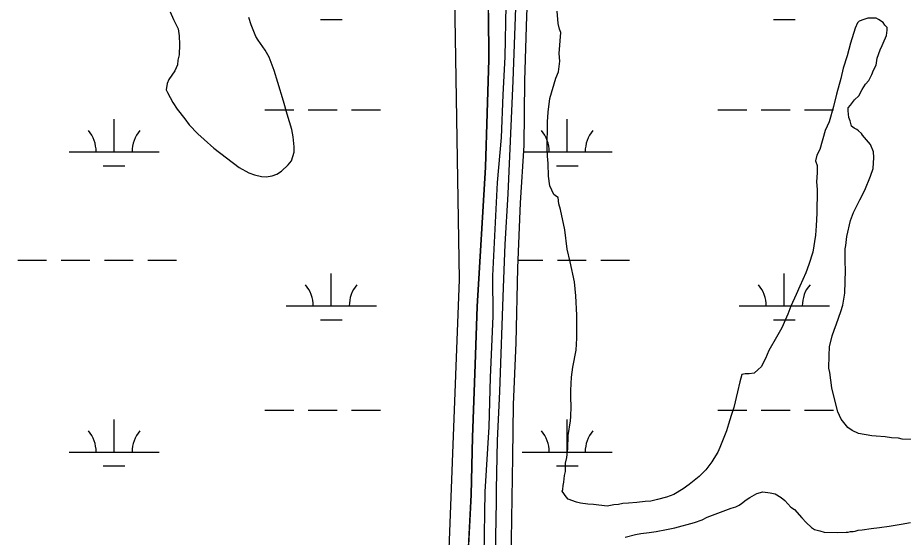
# Model space of a CAD drawing. Extents: x 3177185 to 3215018, y 812988 to 838321.
# Drawn here: x 3190614 to 3191596, y 819242 to 819818 of the extents above; entities that cross this region are included whole.
import ezdxf

# ---------------------------------------------------------------- set-up
doc = ezdxf.new("R2010")
doc.units = 0
for name, color, linetype in [('V-ROAD-CNTR', 7, 'Continuous'), ('V-SITE-VEGE', 7, 'Continuous'), ('V-TOPO-SHOR', 7, 'Continuous'), ('V-WETL-SWMP', 7, 'Continuous')]:
    doc.layers.add(name, color=color, linetype=linetype)

msp = doc.modelspace()

# ---------------------------------------------------------------- linework, layer by layer
at = {"layer": 'V-ROAD-CNTR'}
msp.add_lwpolyline([(3191143.29, 819203.13), (3191145.1, 819281.9), (3191145.08, 819295.11), (3191146.02, 819349.46), (3191148.55, 819403.76), (3191152.79, 819518.87), (3191154.38, 819566.68), (3191157.73, 819622.53), (3191163.29, 819747.76), (3191167.6, 819859.46), (3191167.86, 819880.01), (3191169.36, 819937.56), (3191169.62, 819960.77), (3191171.59, 820052.34), (3191171.65, 820069.5), (3191172.9, 820165.88), (3191177.05, 820296.8)], dxfattribs=at)
at = {"layer": 'V-SITE-VEGE'}
for p, q in [((3190783.41, 819824.24), (3190786.92, 819815.96)), ((3191135.89, 819822.66), (3191136.48, 819771.39)), ((3191213.12, 819811.2), (3191212, 819824.91)), ((3190786.92, 819815.96), (3190792.21, 819805.37)), ((3190873.07, 819809.87), (3190870.48, 819818.14)), ((3191214.85, 819805.24), (3191213.12, 819811.2)), ((3191544.96, 819812.17), (3191542.12, 819806.29)), ((3191546.82, 819813.97), (3191544.96, 819812.17)), ((3191551.87, 819815.7), (3191546.82, 819813.97)), ((3191556.47, 819817.45), (3191551.87, 819815.7)), ((3191565.59, 819817.29), (3191556.47, 819817.45)), ((3191568.31, 819815.87), (3191565.59, 819817.29)), ((3191573.27, 819812.59), (3191568.31, 819815.87)), ((3191575.04, 819809.36), (3191573.27, 819812.59)), ((3190792.21, 819805.37), (3190793.44, 819797.59)), ((3190878.32, 819797), (3190873.07, 819809.87)), ((3191214.37, 819778.31), (3191216.15, 819801.56)), ((3191216.15, 819801.56), (3191214.85, 819805.24)), ((3191542.12, 819806.29), (3191537.26, 819789.49)), ((3191577.73, 819807.03), (3191575.04, 819809.36)), ((3191577.12, 819797.91), (3191577.68, 819803.84)), ((3191577.68, 819803.84), (3191577.73, 819807.03)), ((3190793.44, 819797.59), (3190793.73, 819788)), ((3190880.99, 819792.84), (3190878.32, 819797)), ((3190888.55, 819781.76), (3190880.99, 819792.84)), ((3191573.32, 819789.76), (3191577.12, 819797.91)), ((3190793.73, 819788), (3190793.52, 819776.59)), ((3190892.98, 819773.92), (3190888.55, 819781.76)), ((3191537.26, 819789.49), (3191533.36, 819775.41)), ((3191566.63, 819772.99), (3191569.99, 819782.06)), ((3191569.99, 819782.06), (3191572.36, 819787.04)), ((3191572.36, 819787.04), (3191573.32, 819789.76)), ((3190793.52, 819776.59), (3190792.05, 819770.69)), ((3190898.65, 819759.21), (3190892.98, 819773.92)), ((3191215.13, 819769.63), (3191214.37, 819778.31)), ((3191533.36, 819775.41), (3191529.01, 819761.79)), ((3191565.58, 819765.25), (3191566.63, 819772.99)), ((3190791.5, 819765.67), (3190788.65, 819758.88)), ((3190792.05, 819770.69), (3190791.5, 819765.67)), ((3191136.48, 819771.39), (3191134.46, 819711.98)), ((3191213.55, 819757.79), (3191215.13, 819769.63)), ((3191529.01, 819761.79), (3191526.53, 819750.43)), ((3191562.75, 819759.82), (3191565.58, 819765.25)), ((3190788.65, 819758.88), (3190782.09, 819749.41)), ((3190902.52, 819745.91), (3190898.65, 819759.21)), ((3191210.69, 819750.99), (3191213.55, 819757.79)), ((3191557.52, 819748.05), (3191560.84, 819754.84)), ((3191560.84, 819754.84), (3191562.75, 819759.82)), ((3190780.18, 819744.88), (3190779.15, 819738.05)), ((3190782.09, 819749.41), (3190780.18, 819744.88)), ((3190909, 819725.26), (3190902.52, 819745.91)), ((3191203.9, 819728.29), (3191210.69, 819750.99)), ((3191526.53, 819750.43), (3191521.66, 819733.17)), ((3191550.04, 819738.14), (3191553.8, 819744.01)), ((3191553.8, 819744.01), (3191557.52, 819748.05)), ((3190779.15, 819738.05), (3190780.46, 819734.83)), ((3190780.46, 819734.83), (3190786.2, 819723.78)), ((3191521.66, 819733.17), (3191518.22, 819719.54)), ((3191546.27, 819731.36), (3191550.04, 819738.14)), ((3190786.2, 819723.78), (3190791.09, 819716.39)), ((3190912.86, 819711.04), (3190909, 819725.26)), ((3191202.26, 819713.26), (3191203.9, 819728.29)), ((3191536.96, 819721.03), (3191541.63, 819726.88)), ((3191541.63, 819726.88), (3191546.27, 819731.36)), ((3190791.09, 819716.39), (3190799.57, 819705.74)), ((3191201.62, 819702.32), (3191202.26, 819713.26)), ((3191518.22, 819719.54), (3191513.35, 819702.28)), ((3191534.57, 819714.68), (3191534.62, 819717.88)), ((3191535.35, 819707.37), (3191534.57, 819714.68)), ((3191534.62, 819717.88), (3191536.96, 819721.03)), ((3190799.57, 819705.74), (3190804.48, 819699.26)), ((3190918.03, 819694.06), (3190912.86, 819711.04)), ((3191134.46, 819711.98), (3191132.79, 819652.3)), ((3191536.65, 819703.69), (3191535.35, 819707.37)), ((3191538.37, 819697.73), (3191536.65, 819703.69)), ((3190804.48, 819699.26), (3190813.88, 819689.06)), ((3190919.71, 819685.81), (3190918.03, 819694.06)), ((3191201.08, 819672.21), (3191201.62, 819702.32)), ((3191513.35, 819702.28), (3191509.08, 819692.77)), ((3191541.07, 819695.4), (3191538.37, 819697.73)), ((3191544.24, 819693.97), (3191541.07, 819695.4)), ((3191546.04, 819692.57), (3191544.24, 819693.97)), ((3190813.88, 819689.06), (3190821.08, 819682.99)), ((3190920.89, 819674.84), (3190919.71, 819685.81)), ((3191509.08, 819692.77), (3191503.23, 819671.88)), ((3191549.18, 819689.32), (3191546.04, 819692.57)), ((3191550.51, 819687.47), (3191549.18, 819689.32)), ((3191559.46, 819677.27), (3191550.51, 819687.47)), ((3190821.08, 819682.99), (3190831.86, 819673.22)), ((3190920.79, 819668.91), (3190920.89, 819674.84)), ((3191562.51, 819669), (3191559.46, 819677.27)), ((3190831.86, 819673.22), (3190859.78, 819651.73)), ((3190917.88, 819659.37), (3190920.79, 819668.91)), ((3191201.4, 819664.44), (3191201.08, 819672.21)), ((3191202.17, 819656.21), (3191201.4, 819664.44)), ((3191499.92, 819665.55), (3191498.44, 819659.18)), ((3191503.23, 819671.88), (3191499.92, 819665.55)), ((3191562.86, 819663.06), (3191562.51, 819669)), ((3190906.71, 819647.7), (3190914.14, 819654.87)), ((3190914.14, 819654.87), (3190917.88, 819659.37)), ((3191202.38, 819642.06), (3191202.17, 819656.21)), ((3191498.44, 819659.18), (3191500.17, 819654.13)), ((3191500.17, 819654.13), (3191500.04, 819646.37)), ((3191562.19, 819650.75), (3191562.86, 819663.06)), ((3190859.78, 819651.73), (3190870.63, 819646.06)), ((3190870.63, 819646.06), (3190876.98, 819643.67)), ((3190896.58, 819642.41), (3190901.64, 819644.6)), ((3190901.64, 819644.6), (3190906.71, 819647.7)), ((3191132.79, 819652.3), (3191123.63, 819497.82)), ((3191500.04, 819646.37), (3191499.39, 819635.43)), ((3191559.3, 819642.13), (3191562.19, 819650.75)), ((3190876.98, 819643.67), (3190884.7, 819641.7)), ((3190884.7, 819641.7), (3190889.72, 819641.61)), ((3190889.72, 819641.61), (3190896.58, 819642.41)), ((3191204.01, 819631.53), (3191202.38, 819642.06)), ((3191499.39, 819635.43), (3191499.79, 819632.23)), ((3191553.09, 819626.72), (3191559.3, 819642.13)), ((3191208.41, 819621.87), (3191204.01, 819631.53)), ((3191500.15, 819626.75), (3191499.7, 819601.19)), ((3191499.79, 819632.23), (3191500.15, 819626.75)), ((3191547.42, 819615.87), (3191553.09, 819626.72)), ((3191211.56, 819619.53), (3191208.41, 819621.87)), ((3191213.37, 819618.59), (3191211.56, 819619.53)), ((3191214.16, 819611.72), (3191213.37, 819618.59)), ((3191540.33, 819601.84), (3191547.42, 819615.87)), ((3191215.87, 819605.31), (3191214.16, 819611.72)), ((3191220.5, 819582.86), (3191215.87, 819605.31)), ((3191499.7, 819601.19), (3191498.99, 819587.06)), ((3191536.98, 819593.23), (3191540.33, 819601.84)), ((3191498.99, 819587.06), (3191498.35, 819577.03)), ((3191533.02, 819575.5), (3191536.98, 819593.23)), ((3191223.31, 819561.36), (3191220.5, 819582.86)), ((3191498.35, 819577.03), (3191495.28, 819557.91)), ((3191531.92, 819565.48), (3191533.02, 819575.5)), ((3191226.71, 819547.15), (3191223.31, 819561.36)), ((3191495.28, 819557.91), (3191490.93, 819544.3)), ((3191531.15, 819547.69), (3191531.4, 819561.84)), ((3191531.4, 819561.84), (3191531.92, 819565.48)), ((3191231.34, 819525.16), (3191226.71, 819547.15)), ((3191531.44, 819538.1), (3191531.15, 819547.69)), ((3191490.93, 819544.3), (3191487.57, 819535.23)), ((3191530.99, 819512.56), (3191531.44, 819538.1)), ((3191487.57, 819535.23), (3191480.92, 819520.29)), ((3191232.89, 819509.61), (3191231.34, 819525.16)), ((3191480.92, 819520.29), (3191477.11, 819511.22)), ((3191233.88, 819488.14), (3191232.89, 819509.61)), ((3191477.11, 819511.22), (3191470.94, 819498.1)), ((3191528.47, 819499.36), (3191530.99, 819512.56)), ((3191123.63, 819497.82), (3191121.43, 819433.48)), ((3191470.94, 819498.1), (3191467.6, 819489.48)), ((3191526.52, 819492.09), (3191528.47, 819499.36)), ((3191233.77, 819481.75), (3191233.88, 819488.14)), ((3191467.6, 819489.48), (3191460.93, 819474.08)), ((3191521.71, 819478.48), (3191526.52, 819492.09)), ((3191233.89, 819462.58), (3191233.77, 819481.75)), ((3191518.85, 819471.69), (3191521.71, 819478.48)), ((3191460.93, 819474.08), (3191455.27, 819463.69)), ((3191516.92, 819465.33), (3191518.85, 819471.69)), ((3191233.2, 819449.36), (3191233.89, 819462.58)), ((3191455.27, 819463.69), (3191446.8, 819449.23)), ((3191513.96, 819453.06), (3191516.92, 819465.33)), ((3191229.67, 819430.71), (3191233.2, 819449.36)), ((3191446.8, 819449.23), (3191442.99, 819440.17)), ((3191513.33, 819443.49), (3191513.96, 819453.06)), ((3191442.99, 819440.17), (3191438.26, 819431.12)), ((3191513.08, 819429.34), (3191513.33, 819443.49)), ((3191121.43, 819433.48), (3191118.42, 819352.87)), ((3191228.1, 819419.33), (3191229.67, 819430.71)), ((3191438.26, 819431.12), (3191435.01, 819427.99)), ((3191514.37, 819424.76), (3191513.08, 819429.34)), ((3191227.39, 819404.73), (3191228.1, 819419.33)), ((3191416.66, 819422.38), (3191414.69, 819414.2)), ((3191420.32, 819423.22), (3191416.66, 819422.38)), ((3191424.89, 819423.14), (3191420.32, 819423.22)), ((3191430.38, 819423.96), (3191424.89, 819423.14)), ((3191435.01, 819427.99), (3191430.38, 819423.96)), ((3191516.36, 819407.83), (3191514.37, 819424.76)), ((3191414.69, 819414.2), (3191411.76, 819403.3)), ((3191227.25, 819396.98), (3191227.39, 819404.73)), ((3191411.76, 819403.3), (3191407.8, 819386.02)), ((3191518.9, 819396.83), (3191516.36, 819407.83)), ((3191227.53, 819386.93), (3191227.25, 819396.98)), ((3191523.19, 819381.24), (3191518.9, 819396.83)), ((3191227.33, 819375.98), (3191227.53, 819386.93)), ((3191407.8, 819386.02), (3191404.9, 819376.94)), ((3191526.69, 819372.96), (3191523.19, 819381.24)), ((3191224.23, 819355.04), (3191226.79, 819370.97)), ((3191226.79, 819370.97), (3191227.33, 819375.98)), ((3191404.9, 819376.94), (3191401.99, 819367.41)), ((3191534.29, 819363.7), (3191526.69, 819372.96)), ((3191399.58, 819360.15), (3191395.27, 819348.81)), ((3191401.99, 819367.41), (3191399.58, 819360.15)), ((3191538.79, 819360.42), (3191534.29, 819363.7)), ((3191546.04, 819357.1), (3191538.79, 819360.42)), ((3191118.42, 819352.87), (3191116.85, 819289.14)), ((3191223.96, 819340.44), (3191224.23, 819355.04)), ((3191560.6, 819354.56), (3191546.04, 819357.1)), ((3191565.61, 819354.02), (3191560.6, 819354.56)), ((3191575.64, 819353.38), (3191565.61, 819354.02)), ((3191582.47, 819352.35), (3191575.64, 819353.38)), ((3191590.22, 819351.76), (3191582.47, 819352.35)), ((3191594.31, 819350.77), (3191590.22, 819351.76)), ((3191607.54, 819350.54), (3191594.31, 819350.77)), ((3191222.88, 819330.42), (3191223.96, 819340.44)), ((3191392.4, 819341.56), (3191390.04, 819336.59)), ((3191395.27, 819348.81), (3191392.4, 819341.56)), ((3191221.39, 819324.05), (3191222.88, 819330.42)), ((3191390.04, 819336.59), (3191385.8, 819329.36)), ((3191221.23, 819314.93), (3191221.39, 819324.05)), ((3191383.45, 819325.75), (3191376.9, 819316.73)), ((3191385.8, 819329.36), (3191383.45, 819325.75)), ((3191220.24, 819310.38), (3191221.23, 819314.93)), ((3191376.9, 819316.73), (3191369.47, 819309.56)), ((3191218.68, 819299.45), (3191219.65, 819303.09)), ((3191219.65, 819303.09), (3191220.24, 819310.38)), ((3191369.47, 819309.56), (3191358.36, 819300.63)), ((3191217.65, 819293.08), (3191218.6, 819294.89)), ((3191222.11, 819287.07), (3191217.65, 819293.08)), ((3191218.6, 819294.89), (3191218.68, 819299.45)), ((3191351.89, 819295.73), (3191341.28, 819289.52)), ((3191358.36, 819300.63), (3191351.89, 819295.73)), ((3191433.5, 819290.63), (3191439.92, 819292.34)), ((3191439.92, 819292.34), (3191448.11, 819291.29)), ((3191448.11, 819291.29), (3191453.57, 819290.28)), ((3191116.85, 819289.14), (3191113.19, 819216.55)), ((3191224.34, 819284.29), (3191222.11, 819287.07)), ((3191233.41, 819280.93), (3191224.34, 819284.29)), ((3191309.65, 819281.87), (3191300.5, 819280.66)), ((3191316.04, 819282.21), (3191309.65, 819281.87)), ((3191323.38, 819283.91), (3191316.04, 819282.21)), ((3191333.46, 819286.47), (3191323.38, 819283.91)), ((3191341.28, 819289.52), (3191333.46, 819286.47)), ((3191416.41, 819279.52), (3191421.5, 819283.54)), ((3191421.5, 819283.54), (3191425.66, 819286.21)), ((3191425.66, 819286.21), (3191433.5, 819290.63)), ((3191453.57, 819290.28), (3191460.34, 819286.05)), ((3191460.34, 819286.05), (3191464.39, 819282.78)), ((3191464.39, 819282.78), (3191471.11, 819275.36)), ((3191237.96, 819279.94), (3191233.41, 819280.93)), ((3191246.16, 819278.88), (3191237.96, 819279.94)), ((3191252.53, 819278.31), (3191246.16, 819278.88)), ((3191267.57, 819276.68), (3191252.53, 819278.31)), ((3191274.89, 819277.92), (3191267.57, 819276.68)), ((3191279.92, 819278.29), (3191274.89, 819277.92)), ((3191284.96, 819279.56), (3191279.92, 819278.29)), ((3191291.36, 819279.91), (3191284.96, 819279.56)), ((3191300.5, 819280.66), (3191291.36, 819279.91)), ((3191378.26, 819264.22), (3191404.91, 819274.25)), ((3191404.91, 819274.25), (3191409.96, 819275.98)), ((3191409.96, 819275.98), (3191413.64, 819277.75)), ((3191413.64, 819277.75), (3191416.41, 819279.52)), ((3191471.11, 819275.36), (3191475.17, 819273.01)), ((3191475.17, 819273.01), (3191483.23, 819263.73)), ((3191364.46, 819258.53), (3191372.73, 819261.58)), ((3191372.73, 819261.58), (3191378.26, 819264.22)), ((3191483.23, 819263.73), (3191488.16, 819258.63)), ((3191333.29, 819250.87), (3191342.45, 819252.53)), ((3191342.45, 819252.53), (3191364.46, 819258.53)), ((3191488.16, 819258.63), (3191493.99, 819253.05)), ((3191493.99, 819253.05), (3191497.14, 819250.71)), ((3191550.08, 819250.23), (3191560.15, 819251.88)), ((3191560.15, 819251.88), (3191569.3, 819253.08)), ((3191569.3, 819253.08), (3191579.82, 819254.26)), ((3191579.82, 819254.26), (3191593.1, 819256.77)), ((3191593.1, 819256.77), (3191603.62, 819258.41)), ((3191287.49, 819242.1), (3191298.96, 819245.09)), ((3191298.96, 819245.09), (3191304.91, 819246.35)), ((3191304.91, 819246.35), (3191314.06, 819247.56)), ((3191314.06, 819247.56), (3191321.83, 819248.33)), ((3191321.83, 819248.33), (3191333.29, 819250.87)), ((3191497.14, 819250.71), (3191503.05, 819249.23)), ((3191503.05, 819249.23), (3191508.05, 819247.78)), ((3191508.05, 819247.78), (3191523.1, 819247.51)), ((3191523.1, 819247.51), (3191532.24, 819247.81)), ((3191532.24, 819247.81), (3191534.52, 819247.77)), ((3191534.52, 819247.77), (3191537.27, 819248.63)), ((3191537.27, 819248.63), (3191540.01, 819248.58)), ((3191540.01, 819248.58), (3191542.3, 819249)), ((3191542.3, 819249), (3191545.51, 819249.85)), ((3191545.51, 819249.85), (3191550.08, 819250.23))]:
    msp.add_line(p, q, dxfattribs=at)
at = {"layer": 'V-TOPO-SHOR'}
for points in [[(3191131.12, 819222.18), (3191132.46, 819292.6), (3191136.81, 819364.39), (3191138.22, 819419.05), (3191141.09, 819486.99), (3191140.92, 819531.73), (3191146.1, 819635.38), (3191150.42, 819685.24), (3191152.22, 819732.5), (3191154.72, 819774.46), (3191155.47, 819831.34), (3191155.64, 819885.67), (3191157.11, 819934.17), (3191158.28, 819975.63), (3191158.17, 820013.85), (3191159.28, 820086.75), (3191161.48, 820146.16), (3191161.2, 820199.88), (3191161.47, 820239.95), (3191162.77, 820288.71)], [(3191121.04, 818994.37), (3191102.87, 818993.05), (3191106.22, 819046.7), (3191110.39, 819138.13), (3191113.19, 819216.55), (3191116.85, 819289.14), (3191118.42, 819352.87), (3191121.43, 819433.48), (3191123.63, 819497.82), (3191132.79, 819652.3), (3191134.46, 819711.98), (3191136.48, 819771.39), (3191135.89, 819822.66), (3191137.51, 819879.34), (3191139.51, 819932.5)]]:
    msp.add_lwpolyline(points, dxfattribs=at)
at = {"layer": 'V-WETL-SWMP'}
for p, q in [((3191092.64, 820163.65), (3191103.66, 819527.73)), ((3190949.81, 819815.68), (3190973.81, 819815.68)), ((3191451.72, 819815.68), (3191475.72, 819815.68)), ((3190888.4, 819715.68), (3190920.4, 819715.68)), ((3190936.4, 819715.68), (3190968.4, 819715.68)), ((3190984.4, 819715.68), (3191016.4, 819715.68)), ((3191390.31, 819715.68), (3191422.31, 819715.68)), ((3191438.31, 819715.68), (3191470.31, 819715.68)), ((3191486.31, 819715.68), (3191518.31, 819715.68)), ((3190721.34, 819669.25), (3190721.34, 819705.25)), ((3191223.24, 819669.25), (3191223.24, 819705.25)), ((3190671.34, 819669.25), (3190771.34, 819669.25)), ((3191175.04, 819669.25), (3191273.24, 819669.25)), ((3190709.34, 819653.82), (3190733.34, 819653.82)), ((3191211.24, 819653.82), (3191235.24, 819653.82)), ((3190614.5, 819549.18), (3190646.5, 819549.18)), ((3190662.5, 819549.18), (3190694.5, 819549.18)), ((3190710.5, 819549.18), (3190742.5, 819549.18)), ((3190758.5, 819549.18), (3190790.5, 819549.18)), ((3191168.89, 819549.18), (3191196.4, 819549.18)), ((3191212.4, 819549.18), (3191244.4, 819549.18)), ((3191260.4, 819549.18), (3191292.4, 819549.18)), ((3190961.81, 819498.43), (3190961.81, 819534.43)), ((3191103.66, 819527.73), (3191080.96, 818939.24)), ((3191463.72, 819498.43), (3191463.72, 819534.43)), ((3190911.81, 819498.43), (3191011.81, 819498.43)), ((3191413.72, 819498.43), (3191513.72, 819498.43)), ((3190949.81, 819483), (3190973.81, 819483)), ((3191451.72, 819483), (3191475.72, 819483)), ((3190888.4, 819383), (3190920.4, 819383)), ((3190936.4, 819383), (3190968.4, 819383)), ((3190984.4, 819383), (3191016.4, 819383)), ((3191390.31, 819383), (3191422.31, 819383)), ((3191438.31, 819383), (3191470.31, 819383)), ((3191486.31, 819383), (3191518.31, 819383)), ((3190721.34, 819336.57), (3190721.34, 819372.57)), ((3191223.24, 819336.57), (3191223.24, 819372.57)), ((3190671.34, 819336.57), (3190771.34, 819336.57)), ((3191173.24, 819336.57), (3191273.24, 819336.57)), ((3190709.34, 819321.14), (3190733.34, 819321.14)), ((3191211.24, 819321.14), (3191235.24, 819321.14))]:
    msp.add_line(p, q, dxfattribs=at)
msp.add_lwpolyline([(3191161.16, 819215.37), (3191162, 819262.67), (3191163.03, 819331.18), (3191163.61, 819389.09), (3191166.87, 819457.56), (3191168.51, 819540.13), (3191171.58, 819612.79), (3191175.47, 819676.26), (3191176.47, 819747.97), (3191178.63, 819819.84), (3191182.38, 819895.61), (3191184.03, 819973.64), (3191184.43, 820046.88), (3191186.39, 820107.35), (3191187.82, 820187.88), (3191189.24, 820253.17), (3191190.42, 820309.82)], dxfattribs=at)
for centre, start, end in [((3190666.1, 819669.72), 359.22818, 40.77184), ((3190776.58, 819669.72), 139.22818, 180.77184), ((3191168, 819669.72), 359.22818, 40.77184), ((3191278.49, 819669.72), 139.22818, 180.77184), ((3190906.57, 819498.91), 359.22818, 40.77184), ((3191017.05, 819498.91), 139.22818, 180.77184), ((3191408.47, 819498.91), 359.22818, 40.77184), ((3191518.96, 819498.91), 139.22818, 180.77184), ((3190666.1, 819337.05), 359.22818, 40.77184), ((3190776.58, 819337.05), 139.22818, 180.77184), ((3191168, 819337.05), 359.22818, 40.77184), ((3191278.49, 819337.05), 139.22818, 180.77184)]:
    msp.add_arc(centre, 35.25, start, end, dxfattribs=at)

doc.saveas('drawing.dxf')
